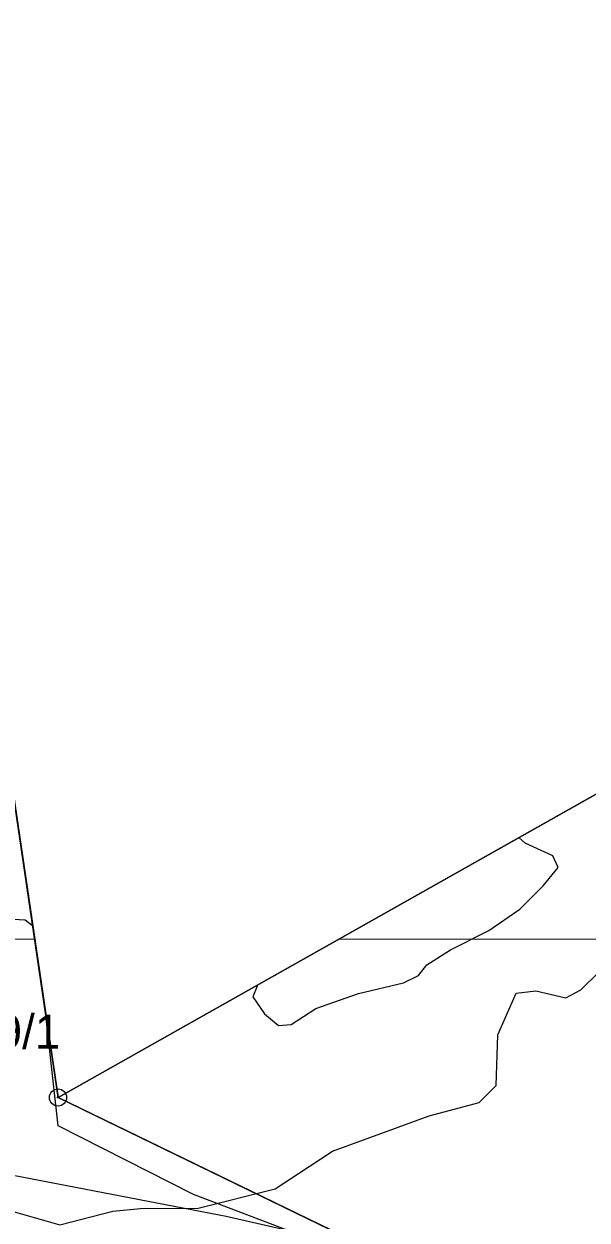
# Model space of a CAD drawing. Extents: x -706130 to -698555, y -971544 to -967260.
# Drawn here: x -705337.3 to -705304.4, y -969708.8 to -969638.8 of the extents above; entities that cross this region are included whole.
import ezdxf

# ---------------------------------------------------------------- set-up
doc = ezdxf.new("R2010")
doc.units = 0
for name, color, linetype in [('BPEJ hranice S', 7, 'Continuous'), ('Hluková izofona', 7, 'Continuous'), ('Hranice řešeného území', 7, 'Continuous'), ('KN_Hranice obce', 7, 'Continuous'), ('KN_Hranice_katastrální území', 7, 'Continuous'), ('KN_Hranice_parcel', 7, 'Continuous'), ('KN_Parcelni cisla', 7, 'Continuous'), ('KN_Polygon parcely', 7, 'Continuous'), ('KN_POZEMKY_10_LESNI POZEMEK', 7, 'Continuous'), ('KN_POZEMKY_2_ORNA PUDA', 7, 'Continuous'), ('KN_Značky bodu BP', 7, 'Continuous'), ('OP dráhy', 7, 'Continuous'), ('Plochy lesní všeobecné S', 7, 'Continuous'), ('Plochy zemědělské všeobecné CELEK S', 7, 'Continuous'), ('Povodi vodniho toku S', 7, 'Continuous'), ('Regulační bloky v krajině S', 7, 'Continuous'), ('Záplavové území stanovene S', 7, 'Continuous'), ('Záplavového území_aktivní zóna S', 7, 'Continuous')]:
    doc.layers.add(name, color=color, linetype=linetype)

msp = doc.modelspace()

# ---------------------------------------------------------------- linework, layer by layer
at = {"layer": 'BPEJ hranice S'}
msp.add_line((-705336.039, -969696.773), (-705339.076, -969676.201), dxfattribs=at)
for points in [[(-705251.79, -969638.75), (-705269.21, -969664.29), (-705276.5, -969668.4), (-705335.33, -969701.58), (-705339.12, -969675.9), (-705348.7, -969676.41), (-705349.24, -969672.22), (-705349.86, -969667.46), (-705364.95, -969671.85), (-705367.1, -969673.1), (-705370.6, -969675.13), (-705376.64, -969673.59), (-705386.26, -969671.13), (-705388.23, -969674.26), (-705394.65, -969684.47), (-705394.91, -969700.31), (-705409.21, -969708.55)], [(-705414.707, -969746.25), (-705401.783, -969750.614), (-705391.653, -969750.614), (-705387.624, -969750.614), (-705370.633, -969750.26), (-705360.191, -969751.853), (-705353.288, -969754.155), (-705343.554, -969756.988), (-705338.775, -969757.342), (-705330.28, -969752.207), (-705328.949, -969752.086), (-705324.439, -969751.676), (-705322.956, -969751.642), (-705319.913, -969751.575), (-705316.272, -969744.189), (-705313.542, -969725.168), (-705315.775, -969724.131), (-705316.374, -969723.853), (-705315.805, -969722.981), (-705309.901, -969713.938), (-705327.397, -969707.26), (-705335.323, -969703.242), (-705336.038, -969696.786), (-705336.039, -969696.773)]]:
    msp.add_lwpolyline(points, dxfattribs=at)
at = {"layer": 'Hluková izofona'}
for points in [[(-705394.778, -969692.285), (-705376.316, -969692.314), (-705336.7, -969692.298)], [(-705318.861, -969692.292), (-705159.164, -969692.403), (-705050.869, -969693.14), (-704976.923, -969693.507), (-704902.172, -969694.648)]]:
    msp.add_lwpolyline(points, dxfattribs=at)
at = {"layer": 'Hranice řešeného území'}
msp.add_lwpolyline([(-705409.21, -969708.55), (-705394.91, -969700.31), (-705394.65, -969684.47), (-705388.23, -969674.26), (-705386.26, -969671.13), (-705376.64, -969673.59), (-705370.6, -969675.13), (-705367.1, -969673.1), (-705364.95, -969671.85), (-705349.86, -969667.46), (-705349.24, -969672.22), (-705348.7, -969676.41), (-705339.12, -969675.9), (-705335.33, -969701.58), (-705276.5, -969668.4), (-705269.21, -969664.29), (-705251.79, -969638.75)], dxfattribs=at)
at = {"layer": 'KN_Hranice obce'}
msp.add_lwpolyline([(-705251.79, -969638.75), (-705269.21, -969664.29), (-705276.5, -969668.4), (-705335.33, -969701.58), (-705339.12, -969675.9), (-705348.7, -969676.41), (-705349.24, -969672.22), (-705349.86, -969667.46), (-705364.95, -969671.85), (-705367.1, -969673.1), (-705370.6, -969675.13), (-705376.64, -969673.59), (-705386.26, -969671.13), (-705388.23, -969674.26), (-705394.65, -969684.47), (-705394.91, -969700.31), (-705409.21, -969708.55)], dxfattribs=at)
at = {"layer": 'KN_Hranice_katastrální území'}
msp.add_lwpolyline([(-705251.79, -969638.75), (-705269.21, -969664.29), (-705276.5, -969668.4), (-705335.33, -969701.58), (-705339.12, -969675.9), (-705348.7, -969676.41), (-705349.24, -969672.22), (-705349.86, -969667.46), (-705364.95, -969671.85), (-705367.1, -969673.1), (-705370.6, -969675.13), (-705376.64, -969673.59), (-705386.26, -969671.13), (-705388.23, -969674.26), (-705394.65, -969684.47), (-705394.91, -969700.31), (-705409.21, -969708.55)], dxfattribs=at)
at = {"layer": 'KN_Hranice_parcel'}
msp.add_line((-705276.5, -969668.4), (-705335.33, -969701.58), dxfattribs=at)
for points in [[(-705335.33, -969701.58), (-705339.12, -969675.9), (-705348.7, -969676.41)], [(-705335.33, -969701.58), (-705308, -969714.84), (-705315.16, -969723.4)]]:
    msp.add_lwpolyline(points, dxfattribs=at)
at = {"layer": 'KN_Polygon parcely'}
msp.add_lwpolyline([(-705251.79, -969638.75), (-705269.21, -969664.29), (-705276.5, -969668.4), (-705335.33, -969701.58), (-705308, -969714.84), (-705315.16, -969723.4), (-705312.75, -969724.86), (-705314.66, -969742.75), (-705319.08, -969752.36), (-705304.56, -969766.21), (-705285.82, -969774.02), (-705252.67, -969790.41)], dxfattribs=at)
msp.add_lwpolyline([(-705315.16, -969723.4), (-705308, -969714.84), (-705335.33, -969701.58), (-705339.12, -969675.9), (-705348.7, -969676.41), (-705342.6, -969708.96), (-705326.56, -969715.99)], close=True, dxfattribs=at)
at = {"layer": 'KN_POZEMKY_10_LESNI POZEMEK'}
for p, q in [((-705339.12, -969675.9), (-705335.33, -969701.58)), ((-705335.33, -969701.58), (-705308, -969714.84))]:
    msp.add_line(p, q, dxfattribs=at)
at = {"layer": 'KN_POZEMKY_2_ORNA PUDA'}
for p, q in [((-705335.33, -969701.58), (-705276.5, -969668.4)), ((-705308, -969714.84), (-705335.33, -969701.58))]:
    msp.add_line(p, q, dxfattribs=at)
at = {"layer": 'KN_Značky bodu BP'}
for radius in [0.5, 0.0303]:
    msp.add_circle((-705335.33, -969701.58), radius, dxfattribs=at)
at = {"layer": 'OP dráhy'}
msp.add_lwpolyline([(-705253.849, -969732.371), (-705279.181, -969721.909), (-705282.798, -969720.549), (-705285.326, -969719.753), (-705306.648, -969713.551), (-705307.558, -969713.294), (-705321.339, -969709.519), (-705321.659, -969709.433), (-705325.483, -969708.541), (-705325.905, -969708.459), (-705341.122, -969705.545), (-705344.573, -969704.988), (-705345.128, -969704.918), (-705361.567, -969702.909), (-705364.92, -969702.595), (-705366.415, -969702.516), (-705382.211, -969701.875), (-705382.832, -969701.854), (-705396.007, -969701.456), (-705396.876, -969701.443)], dxfattribs=at)
at = {"layer": 'Plochy lesní všeobecné S'}
for p, q in [((-705335.33, -969701.58), (-705339.12, -969675.9)), ((-705308, -969714.84), (-705335.33, -969701.58))]:
    msp.add_line(p, q, dxfattribs=at)
at = {"layer": 'Plochy zemědělské všeobecné CELEK S'}
for p, q in [((-705276.5, -969668.4), (-705335.33, -969701.58)), ((-705335.33, -969701.58), (-705308, -969714.84))]:
    msp.add_line(p, q, dxfattribs=at)
at = {"layer": 'Povodi vodniho toku S'}
msp.add_lwpolyline([(-705251.79, -969638.75), (-705269.21, -969664.29), (-705276.5, -969668.4), (-705335.33, -969701.58), (-705339.12, -969675.9), (-705348.7, -969676.41), (-705349.24, -969672.22), (-705349.86, -969667.46), (-705364.95, -969671.85), (-705367.1, -969673.1), (-705370.6, -969675.13), (-705376.64, -969673.59), (-705386.26, -969671.13), (-705388.23, -969674.26), (-705394.65, -969684.47), (-705394.91, -969700.31), (-705409.21, -969708.55)], dxfattribs=at)
at = {"layer": 'Regulační bloky v krajině S'}
for p, q in [((-705276.5, -969668.4), (-705335.33, -969701.58)), ((-705335.33, -969701.58), (-705339.12, -969675.9)), ((-705308, -969714.84), (-705335.33, -969701.58)), ((-705335.33, -969701.58), (-705308, -969714.84))]:
    msp.add_line(p, q, dxfattribs=at)
at = {"layer": 'Záplavové území stanovene S'}
msp.add_lwpolyline([(-705339.754, -969707.754), (-705335.214, -969709.036), (-705332.125, -969708.236), (-705330.505, -969708.08), (-705327.125, -969708.065), (-705322.625, -969706.931), (-705319.271, -969704.729), (-705313.625, -969702.657), (-705310.697, -969701.875), (-705309.692, -969700.875), (-705309.592, -969697.908), (-705308.528, -969695.472), (-705307.375, -969695.338), (-705305.625, -969695.755), (-705304.753, -969695.275), (-705302.625, -969693.186)], dxfattribs=at)
at = {"layer": 'Záplavového území_aktivní zóna S'}
for points in [[(-705323.684, -969695.012), (-705323.688, -969695.062), (-705323.938, -969695.688), (-705323.25, -969696.688), (-705322.438, -969697.375), (-705321.688, -969697.312), (-705320.25, -969696.375), (-705317.75, -969695.5), (-705315.125, -969694.875), (-705314.25, -969694.438), (-705313.75, -969693.812), (-705312.375, -969692.938), (-705310.125, -969691.812), (-705308.312, -969690.562), (-705306.938, -969689.188), (-705306.062, -969688.125), (-705306.375, -969687.438), (-705308, -969686.688), (-705308.367, -969686.373)], [(-705338.312, -969691.125), (-705337.25, -969691.188), (-705336.814, -969691.523)]]:
    msp.add_lwpolyline(points, dxfattribs=at)

# ---------------------------------------------------------------- texts
at = {"layer": 'KN_Parcelni cisla'}
msp.add_text('1469/1', height=2, dxfattribs=at).set_placement((-705343.38, -969698.73))

doc.saveas('drawing.dxf')
